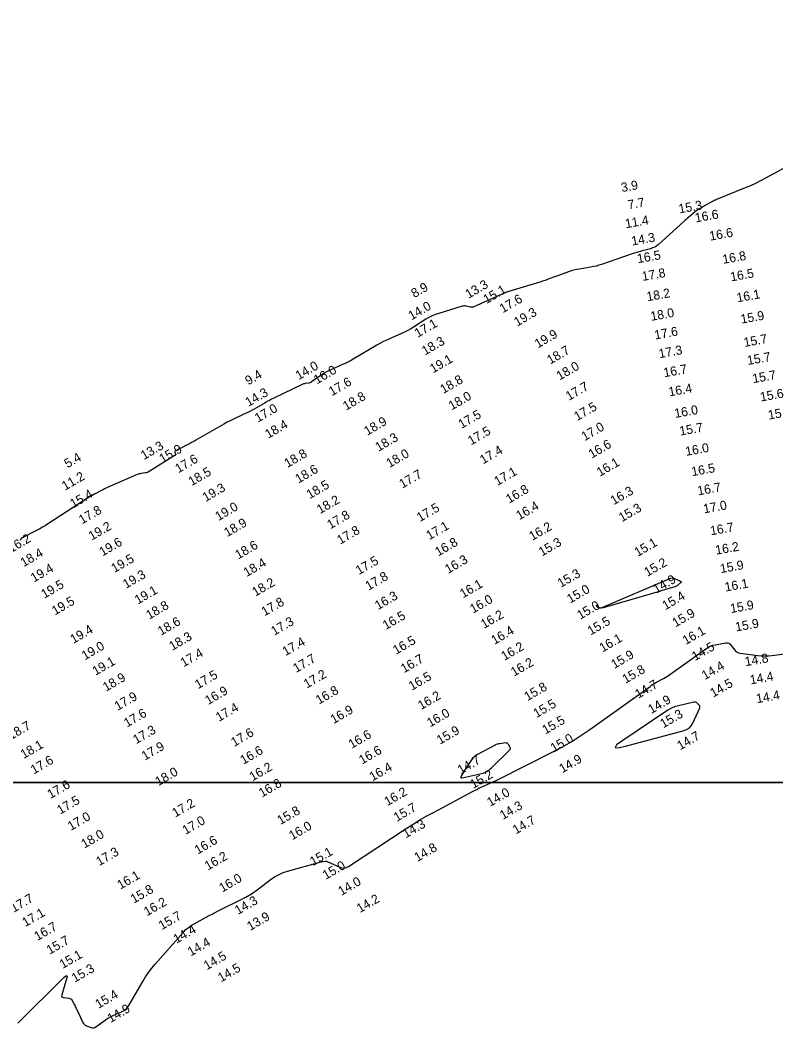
# Model space of a CAD drawing. Extents: x 988130 to 1132882, y 654656 to 841453.
# Drawn here: x 1031449 to 1031863, y 815552 to 816106 of the extents above; entities that cross this region are included whole.
import ezdxf

# ---------------------------------------------------------------- set-up
doc = ezdxf.new("R2010")
doc.units = 0
for name, color, linetype in [('V-ANNO-KEYM', 7, 'Continuous'), ('V-TOPO-MAJR', 7, 'Continuous'), ('V-TOPO-SOUN', 7, 'Continuous')]:
    doc.layers.add(name, color=color, linetype=linetype)

msp = doc.modelspace()

# ---------------------------------------------------------------- linework, layer by layer
at = {"layer": 'V-ANNO-KEYM'}
for points in [[(1014460, 815688), (1122485, 815688), (1122485, 822129), (1014460, 822129)], [(1014460, 809247), (1122485, 809247), (1122485, 815688), (1014460, 815688)]]:
    msp.add_lwpolyline(points, close=True, dxfattribs=at)
at = {"layer": 'V-TOPO-MAJR'}
for points in [[(1031873.11, 816027.61), (1031857.48, 816019.14), (1031854.77, 816017.72), (1031852.02, 816016.37), (1031849.24, 816015.1), (1031846.42, 816013.91), (1031830.73, 816007.53), (1031830.07, 816007.25), (1031829.41, 816006.95), (1031828.77, 816006.63), (1031828.13, 816006.29), (1031824.62, 816004.35), (1031824.48, 816004.28), (1031824.34, 816004.2), (1031824.2, 816004.11), (1031824.05, 816004.03), (1031823.49, 816003.7), (1031823.35, 816003.62), (1031823.21, 816003.54), (1031823.07, 816003.46), (1031822.93, 816003.38), (1031820.94, 816002.25), (1031820.89, 816002.23), (1031820.85, 816002.2), (1031820.8, 816002.17), (1031820.76, 816002.15), (1031820.59, 816002.03), (1031820.55, 816002), (1031820.51, 816001.97), (1031820.47, 816001.94), (1031820.42, 816001.91), (1031819.79, 816001.46), (1031819.67, 816001.38), (1031819.56, 816001.29), (1031819.44, 816001.2), (1031819.33, 816001.1), (1031815.43, 815997.8), (1031814.74, 815997.21), (1031814.06, 815996.62), (1031813.38, 815996.03), (1031812.71, 815995.43), (1031798.86, 815982.95), (1031797.86, 815982.15), (1031796.79, 815981.49), (1031795.65, 815980.96), (1031794.43, 815980.57), (1031789.42, 815979.26), (1031788.17, 815978.92), (1031786.93, 815978.56), (1031785.69, 815978.17), (1031784.47, 815977.76), (1031767.59, 815971.94), (1031766.13, 815971.47), (1031764.64, 815971.06), (1031763.14, 815970.72), (1031761.62, 815970.43), (1031755.52, 815969.43), (1031754.01, 815969.14), (1031752.51, 815968.79), (1031751.03, 815968.37), (1031749.57, 815967.88), (1031742.08, 815965.18), (1031741.4, 815964.94), (1031740.72, 815964.69), (1031740.04, 815964.44), (1031739.36, 815964.19), (1031736.64, 815963.19), (1031735.95, 815962.94), (1031735.27, 815962.71), (1031734.58, 815962.48), (1031733.89, 815962.26), (1031715.58, 815956.65), (1031715.44, 815956.6), (1031715.29, 815956.56), (1031715.14, 815956.51), (1031715, 815956.47), (1031714.41, 815956.29), (1031714.26, 815956.25), (1031714.12, 815956.2), (1031713.97, 815956.14), (1031713.83, 815956.08), (1031697.71, 815948.78), (1031697.2, 815948.6), (1031696.68, 815948.5), (1031696.15, 815948.49), (1031695.61, 815948.58), (1031693.44, 815949.08), (1031692.9, 815949.18), (1031692.36, 815949.19), (1031691.83, 815949.14), (1031691.29, 815949.02), (1031678.42, 815945.12), (1031676.57, 815944.5), (1031674.78, 815943.74), (1031673.04, 815942.87), (1031671.36, 815941.87), (1031664.62, 815937.55), (1031663.01, 815936.57), (1031661.38, 815935.65), (1031659.7, 815934.81), (1031657.99, 815934.02), (1031651.09, 815931.03), (1031649.37, 815930.25), (1031647.69, 815929.43), (1031646.03, 815928.55), (1031644.39, 815927.62), (1031631.39, 815919.94), (1031629.98, 815919.13), (1031628.55, 815918.38), (1031627.1, 815917.67), (1031625.63, 815917), (1031619.18, 815914.21), (1031617.96, 815913.65), (1031616.78, 815913.03), (1031615.63, 815912.35), (1031614.52, 815911.61), (1031608.68, 815907.52), (1031608.29, 815907.28), (1031607.88, 815907.09), (1031607.46, 815906.96), (1031607.01, 815906.87), (1031605.18, 815906.64), (1031604.73, 815906.57), (1031604.29, 815906.45), (1031603.86, 815906.31), (1031603.44, 815906.12), (1031588, 815898.62), (1031586.78, 815898.01), (1031585.56, 815897.38), (1031584.36, 815896.73), (1031583.16, 815896.05), (1031578.41, 815893.31), (1031577.22, 815892.64), (1031576.01, 815892), (1031574.79, 815891.38), (1031573.55, 815890.79), (1031566.68, 815887.58), (1031565.12, 815886.84), (1031563.59, 815886.06), (1031562.07, 815885.26), (1031560.57, 815884.42), (1031545.2, 815875.59), (1031544.05, 815874.94), (1031542.89, 815874.29), (1031541.72, 815873.66), (1031540.55, 815873.04), (1031533.92, 815869.56), (1031533.75, 815869.44), (1031533.66, 815869.29), (1031533.65, 815869.11), (1031533.71, 815868.91), (1031534.13, 815868.06), (1031534.19, 815867.86), (1031534.18, 815867.68), (1031534.09, 815867.52), (1031533.93, 815867.38), (1031519.61, 815858.4), (1031519.11, 815858.12), (1031518.59, 815857.9), (1031518.05, 815857.74), (1031517.48, 815857.64), (1031515.19, 815857.34), (1031514.63, 815857.24), (1031514.07, 815857.11), (1031513.53, 815856.94), (1031512.99, 815856.72), (1031497.51, 815849.96), (1031496.5, 815849.51), (1031495.5, 815849.04), (1031494.51, 815848.55), (1031493.53, 815848.04), (1031489.63, 815845.98), (1031488.66, 815845.46), (1031487.7, 815844.91), (1031486.75, 815844.34), (1031485.82, 815843.75), (1031463.94, 815829.58), (1031462.55, 815828.7), (1031461.13, 815827.86), (1031459.69, 815827.06), (1031458.23, 815826.3), (1031449.65, 815821.96), (1031449.53, 815821.89), (1031449.43, 815821.8), (1031449.34, 815821.7), (1031449.27, 815821.58), (1031449.02, 815821.06), (1031448.96, 815820.94), (1031448.91, 815820.8)], [(1031447.69, 815556.09), (1031472.9, 815581.19), (1031473.92, 815582.06), (1031474.5, 815582.2), (1031474.65, 815581.62), (1031474.35, 815580.31), (1031471.68, 815571.59), (1031471.59, 815571), (1031471.72, 815570.55), (1031472.08, 815570.24), (1031472.66, 815570.09), (1031475.64, 815569.72), (1031476.2, 815569.6), (1031476.67, 815569.36), (1031477.07, 815569), (1031477.39, 815568.53), (1031478.52, 815566.44), (1031478.8, 815565.91), (1031479.07, 815565.38), (1031479.33, 815564.85), (1031479.59, 815564.31), (1031483.3, 815556.43), (1031483.65, 815555.84), (1031484.09, 815555.34), (1031484.62, 815554.95), (1031485.24, 815554.65), (1031487.91, 815553.67), (1031488.56, 815553.5), (1031489.19, 815553.51), (1031489.8, 815553.68), (1031490.39, 815554.01), (1031495.46, 815557.69), (1031496.51, 815558.42), (1031497.6, 815559.08), (1031498.72, 815559.69), (1031499.87, 815560.24), (1031504.81, 815562.42), (1031505.96, 815563.04), (1031506.97, 815563.8), (1031507.84, 815564.72), (1031508.57, 815565.8), (1031516.1, 815578.87), (1031517.63, 815581.39), (1031519.29, 815583.82), (1031521.07, 815586.16), (1031522.97, 815588.42), (1031538.53, 815606.03), (1031539.82, 815607.37), (1031541.21, 815608.57), (1031542.7, 815609.65), (1031544.29, 815610.6), (1031550.86, 815614.14), (1031552.5, 815615.02), (1031554.16, 815615.89), (1031555.82, 815616.74), (1031557.48, 815617.58), (1031570.49, 815624.05), (1031572.66, 815625.19), (1031574.78, 815626.43), (1031576.84, 815627.76), (1031578.84, 815629.19), (1031586.73, 815635.09), (1031588.75, 815636.46), (1031590.87, 815637.63), (1031593.09, 815638.59), (1031595.42, 815639.35), (1031613.89, 815644.47), (1031614.17, 815644.54), (1031614.45, 815644.61), (1031614.73, 815644.67), (1031615.01, 815644.72), (1031616.15, 815644.91), (1031616.43, 815644.94), (1031616.71, 815644.92), (1031616.98, 815644.87), (1031617.24, 815644.76), (1031624.11, 815641.57), (1031625.34, 815641.17), (1031626.53, 815641.09), (1031627.7, 815641.34), (1031628.85, 815641.92), (1031660.6, 815662.8), (1031664.32, 815665.19), (1031668.1, 815667.48), (1031671.92, 815669.69), (1031675.8, 815671.81), (1031696.85, 815682.99), (1031698.04, 815683.61), (1031699.23, 815684.21), (1031700.44, 815684.79), (1031701.65, 815685.35), (1031706.53, 815687.54), (1031707.75, 815688.1), (1031708.96, 815688.66), (1031710.16, 815689.25), (1031711.36, 815689.84), (1031740.88, 815704.77), (1031746.14, 815707.56), (1031751.29, 815710.54), (1031756.31, 815713.71), (1031761.22, 815717.08), (1031794.21, 815740.65), (1031795.09, 815741.25), (1031795.98, 815741.83), (1031796.89, 815742.38), (1031797.82, 815742.9), (1031801.56, 815744.94), (1031802.48, 815745.46), (1031803.39, 815746.01), (1031804.29, 815746.59), (1031805.16, 815747.19), (1031825.33, 815761.58), (1031826.4, 815762.26), (1031827.52, 815762.81), (1031828.7, 815763.22), (1031829.94, 815763.5), (1031835.77, 815764.47), (1031836.6, 815764.51), (1031837.35, 815764.34), (1031838.01, 815763.95), (1031838.59, 815763.34), (1031840.71, 815760.48), (1031841.29, 815759.84), (1031841.95, 815759.35), (1031842.71, 815759.01), (1031843.55, 815758.83), (1031853.31, 815757.65), (1031855.23, 815757.48), (1031857.16, 815757.42), (1031859.08, 815757.47), (1031861, 815757.64), (1031870.68, 815758.79)]]:
    msp.add_lwpolyline(points, dxfattribs=at)
for points in [[(1031810.37, 815798.59), (1031810.5, 815798.53), (1031810.63, 815798.45), (1031811.16, 815798.15), (1031811.26, 815798.07), (1031811.3, 815797.98), (1031811.28, 815797.89), (1031811.2, 815797.79), (1031809.41, 815796.08), (1031809.06, 815795.78), (1031808.69, 815795.53), (1031808.28, 815795.33), (1031807.85, 815795.18), (1031803.5, 815793.93), (1031802.62, 815793.68), (1031801.75, 815793.43), (1031800.88, 815793.18), (1031800, 815792.92), (1031768.54, 815783.71), (1031767.36, 815783.53), (1031766.32, 815783.72), (1031765.42, 815784.27), (1031764.67, 815785.19), (1031765.42, 815784.29), (1031766.29, 815783.79), (1031767.3, 815783.7), (1031768.43, 815784.01), (1031805.06, 815799.87), (1031805.59, 815800.05), (1031806.12, 815800.11), (1031806.65, 815800.06), (1031807.18, 815799.9), (1031810.09, 815798.72), (1031810.23, 815798.66)], [(1031819.13, 815732.07), (1031818.73, 815732.12), (1031818.29, 815732.07), (1031809.79, 815730.08), (1031808.25, 815729.65), (1031806.77, 815729.09), (1031805.34, 815728.39), (1031803.98, 815727.57), (1031779.22, 815711.07), (1031775.88, 815708.59), (1031775.02, 815707.22), (1031776.62, 815706.97), (1031780.69, 815707.85), (1031812.97, 815716.56), (1031814.49, 815717.14), (1031815.77, 815717.99), (1031816.83, 815719.12), (1031817.65, 815720.52), (1031821.48, 815728.94), (1031821.61, 815729.35), (1031821.6, 815729.73), (1031821.46, 815730.08), (1031821.2, 815730.4), (1031819.86, 815731.65), (1031819.51, 815731.92)], [(1031716, 815709.51), (1031715.62, 815709.63), (1031715.17, 815709.64), (1031711.92, 815709.26), (1031711.23, 815709.15), (1031710.56, 815708.97), (1031709.91, 815708.74), (1031709.28, 815708.43), (1031699.72, 815703.31), (1031698.75, 815702.71), (1031697.88, 815702.02), (1031697.1, 815701.23), (1031696.4, 815700.33), (1031693.22, 815695.7), (1031692.87, 815695.18), (1031692.54, 815694.66), (1031692.21, 815694.13), (1031691.9, 815693.59), (1031690.66, 815691.43), (1031690.46, 815690.98), (1031690.5, 815690.69), (1031690.76, 815690.56), (1031691.26, 815690.61), (1031701.02, 815692.66), (1031702.79, 815693.16), (1031704.43, 815693.88), (1031705.96, 815694.84), (1031707.36, 815696.03), (1031717.26, 815705.69), (1031717.53, 815706.04), (1031717.66, 815706.41), (1031717.65, 815706.8), (1031717.49, 815707.21), (1031716.58, 815708.9), (1031716.32, 815709.26)]]:
    msp.add_lwpolyline(points, close=True, dxfattribs=at)

# ---------------------------------------------------------------- texts
at = {"layer": 'V-TOPO-SOUN'}
for s, rotation, p in [('3.9', 10, (1031778.81, 816011.59)), ('7.7', 10, (1031782.44, 816002.1)), ('15.3 ', 10, (1031810.32, 815999.89)), ('11.4 ', 10, (1031780.98, 815991.75)), ('16.6 ', 10, (1031819.28, 815994.96)), ('14.3 ', 10, (1031784.45, 815982.27)), ('16.6 ', 10, (1031827.2, 815984.94)), ('16.5 ', 10, (1031787.59, 815972.59)), ('16.8 ', 10, (1031834.36, 815972.24)), ('17.8 ', 10, (1031790.18, 815962.87)), ('16.5 ', 10, (1031838.67, 815962.61)), ('8.9', 30, (1031665.04, 815953.42)), ('13.3 ', 30, (1031694.71, 815953.06)), ('15.1 ', 30, (1031704.56, 815950.22)), ('17.6 ', 30, (1031713.49, 815945.14)), ('18.2 ', 10, (1031792.76, 815951.76)), ('16.1 ', 10, (1031842.11, 815951.16)), ('14.0 ', 30, (1031663.46, 815941.23)), ('19.3 ', 30, (1031721.37, 815937.82)), ('18.0 ', 10, (1031794.93, 815940.99)), ('15.9 ', 10, (1031844.33, 815939.43)), ('17.1 ', 30, (1031666.88, 815931.71)), ('17.6 ', 10, (1031797, 815930.76)), ('18.3 ', 30, (1031670.85, 815921.98)), ('19.9 ', 30, (1031732.76, 815925.86)), ('15.7 ', 10, (1031846.01, 815926.67)), ('18.7 ', 30, (1031739.49, 815916.98)), ('17.3 ', 10, (1031799.41, 815920.54)), ('19.1 ', 30, (1031675.28, 815912.21)), ('15.7 ', 10, (1031847.88, 815916.79)), ('14.0 ', 30, (1031601.62, 815908.46)), ('16.0 ', 30, (1031611.61, 815906.17)), ('18.0 ', 30, (1031744.69, 815908.27)), ('16.7 ', 10, (1031802.04, 815910.1)), ('9.4', 30, (1031573.96, 815905.58)), ('17.6 ', 30, (1031619.85, 815899.69)), ('18.8 ', 30, (1031680.91, 815900.91)), ('15.7 ', 10, (1031850.79, 815906.86)), ('14.3 ', 30, (1031574.1, 815893.84)), ('17.7 ', 30, (1031749.78, 815897.14)), ('16.4 ', 10, (1031804.81, 815899.58)), ('15.6 ', 10, (1031854.99, 815896.79)), ('18.8 ', 30, (1031627.59, 815891.72)), ('18.0 ', 30, (1031685.54, 815891.89)), ('17.0 ', 30, (1031579.26, 815885.17)), ('17.5 ', 30, (1031754.31, 815886.05)), ('16.0 ', 10, (1031808.03, 815887.77)), ('15.2 ', 10, (1031859.37, 815886.85)), ('18.9 ', 30, (1031639.19, 815878.01)), ('17.5 ', 30, (1031690.9, 815881.76)), ('18.4 ', 30, (1031584.91, 815876.34)), ('17.5 ', 30, (1031696.11, 815872.75)), ('17.0 ', 30, (1031758.37, 815875.02)), ('15.7 ', 10, (1031810.79, 815878.11)), ('18.3 ', 30, (1031645.36, 815869.23)), ('16.6 ', 30, (1031762.25, 815865.47)), ('13.3 ', 30, (1031516.78, 815864.68)), ('15.9 ', 30, (1031526.91, 815862.89)), ('18.8 ', 30, (1031595.48, 815860.36)), ('18.0 ', 30, (1031651.4, 815860.34)), ('17.4 ', 30, (1031702.7, 815862.28)), ('16.0 ', 10, (1031814.02, 815866.99)), ('5.4', 30, (1031474.88, 815860.16)), ('17.6 ', 30, (1031535.63, 815857.41)), ('16.1 ', 30, (1031766.73, 815855.53)), ('18.5 ', 30, (1031542.89, 815850.39)), ('18.6 ', 30, (1031601.46, 815851.78)), ('17.7 ', 30, (1031658.44, 815849.02)), ('17.1 ', 30, (1031710.53, 815850.51)), ('16.5 ', 10, (1031817.34, 815855.87)), ('11.2 ', 30, (1031473.51, 815847.88)), ('18.5 ', 30, (1031607.65, 815843.26)), ('15.4 ', 30, (1031478, 815838.2)), ('19.3 ', 30, (1031550.64, 815841.67)), ('16.8 ', 30, (1031716.95, 815840.8)), ('16.3 ', 30, (1031774.32, 815839.95)), ('16.7 ', 10, (1031820.62, 815845.34)), ('18.2 ', 30, (1031613.32, 815835.02)), ('17.8 ', 30, (1031482.82, 815829.41)), ('19.0 ', 30, (1031557.61, 815831.23)), ('17.5 ', 30, (1031668.09, 815830.68)), ('16.4 ', 30, (1031722.54, 815831.68)), ('15.3 ', 30, (1031778.8, 815830.59)), ('17.0 ', 10, (1031823.83, 815835.48)), ('18.9 ', 30, (1031562.42, 815822.42)), ('17.8 ', 30, (1031618.92, 815826.72)), ('19.2 ', 30, (1031488.14, 815820.52)), ('17.8 ', 30, (1031624.37, 815818.3)), ('17.1 ', 30, (1031673.24, 815820.78)), ('16.2 ', 30, (1031729.65, 815820.36)), ('16.7 ', 10, (1031827.62, 815823.43)), ('16.2 ', 30, (1031443.99, 815813.77)), ('19.6 ', 30, (1031494.06, 815811.82)), ('18.6 ', 30, (1031568.49, 815810.18)), ('16.8 ', 30, (1031678.1, 815811.8)), ('15.3 ', 30, (1031734.95, 815811.77)), ('15.1 ', 30, (1031787.41, 815811.58)), ('18.4 ', 30, (1031450.79, 815805.98)), ('16.2 ', 10, (1031830.47, 815812.82)), ('19.5 ', 30, (1031500.6, 815802.76)), ('18.4 ', 30, (1031573.1, 815800.53)), ('17.5 ', 30, (1031634.61, 815801.64)), ('16.3 ', 30, (1031683.53, 815802.28)), ('15.2 ', 30, (1031792.77, 815800.66)), ('15.9 ', 10, (1031833.05, 815802.71)), ('19.4 ', 30, (1031456.44, 815797.51)), ('19.3 ', 30, (1031506.97, 815794.08)), ('15.3 ', 30, (1031745.29, 815794.62)), ('19.5 ', 30, (1031462.16, 815788.65)), ('18.2 ', 30, (1031577.84, 815789.75)), ('17.8 ', 30, (1031639.88, 815793.08)), ('16.1 ', 30, (1031691.71, 815788.88)), ('14.9 ', 30, (1031797.64, 815791.42)), ('16.1 ', 10, (1031835.61, 815792.62)), ('19.1 ', 30, (1031513.45, 815785.47)), ('15.0 ', 30, (1031750.44, 815786)), ('19.5 ', 30, (1031468.01, 815779.51)), ('18.8 ', 30, (1031519.64, 815777.17)), ('17.8 ', 30, (1031582.9, 815779.04)), ('16.3 ', 30, (1031645.12, 815782.44)), ('16.0 ', 30, (1031697.24, 815780.5)), ('15.0 ', 30, (1031755.94, 815777.15)), ('15.4 ', 30, (1031802.66, 815782.34)), ('15.9 ', 10, (1031838.6, 815780.82)), ('16.5 ', 30, (1031649.41, 815771.53)), ('16.2 ', 30, (1031703.17, 815772.12)), ('15.9 ', 30, (1031808.15, 815772.92)), ('18.6 ', 30, (1031526.09, 815768.36)), ('17.3 ', 30, (1031588.2, 815768.35)), ('15.5 ', 30, (1031761.69, 815768.52)), ('15.9 ', 10, (1031841.38, 815770.73)), ('19.4 ', 30, (1031478.09, 815763.93)), ('16.4 ', 30, (1031708.9, 815763.37)), ('16.1 ', 30, (1031813.82, 815763.28)), ('19.0 ', 30, (1031484.39, 815754.88)), ('18.3 ', 30, (1031532.32, 815760.12)), ('17.4 ', 30, (1031594.42, 815757.19)), ('16.5 ', 30, (1031655.01, 815757.97)), ('16.1 ', 30, (1031768.2, 815759.2)), ('17.4 ', 30, (1031538.52, 815751.09)), ('16.2 ', 30, (1031714.37, 815754.62)), ('15.9 ', 30, (1031774.63, 815750.16)), ('14.5 ', 30, (1031818.9, 815754.5)), ('19.1 ', 30, (1031490.27, 815746.47)), ('17.7 ', 30, (1031600.23, 815748)), ('16.7 ', 30, (1031659.34, 815747.83)), ('16.2 ', 30, (1031719.64, 815745.94)), ('14.4 ', 30, (1031824.28, 815744.07)), ('14.8 ', 10, (1031846.62, 815751.7)), ('17.5 ', 30, (1031546.43, 815739.08)), ('17.2 ', 30, (1031606.07, 815739.4)), ('16.5 ', 30, (1031663.64, 815738.23)), ('15.8 ', 30, (1031780.79, 815742.05)), ('14.4 ', 10, (1031849.39, 815741.72)), ('18.9 ', 30, (1031495.98, 815737.66)), ('14.7 ', 30, (1031787.74, 815733.81)), ('14.5 ', 30, (1031828.89, 815734.46)), ('17.9 ', 30, (1031502.37, 815727.25)), ('16.9 ', 30, (1031552.02, 815730.41)), ('16.8 ', 30, (1031612.72, 815730.6)), ('16.2 ', 30, (1031668.72, 815727.66)), ('15.8 ', 30, (1031727.01, 815732.5)), ('14.4 ', 10, (1031852.85, 815731.43)), ('15.5 ', 30, (1031731.99, 815723.26)), ('14.9 ', 30, (1031794.91, 815725.48)), ('17.6 ', 30, (1031507.51, 815718.06)), ('17.4 ', 30, (1031557.9, 815721.19)), ('16.9 ', 30, (1031620.75, 815719.97)), ('16.0 ', 30, (1031673.66, 815718.15)), ('15.3 ', 30, (1031801.49, 815717.64)), ('18.7 ', 30, (1031443.94, 815711.2)), ('15.5 ', 30, (1031736.85, 815714.24)), ('17.3 ', 30, (1031512.52, 815708.88)), ('17.6 ', 30, (1031566.24, 815707.46)), ('16.6 ', 30, (1031630.68, 815706.39)), ('15.9 ', 30, (1031679.05, 815708.64)), ('14.7 ', 30, (1031810.79, 815705.58)), ('18.1 ', 30, (1031450.85, 815700.82)), ('17.9 ', 30, (1031517.26, 815699.9)), ('15.0 ', 30, (1031741.42, 815704.32)), ('16.6 ', 30, (1031571.32, 815697.7)), ('16.6 ', 30, (1031636.37, 815697.75)), ('17.6 ', 30, (1031456.4, 815692.35)), ('16.2 ', 30, (1031576.33, 815688.59)), ('16.4 ', 30, (1031642.12, 815688.57)), ('14.7 ', 30, (1031690.45, 815692.31)), ('14.9 ', 30, (1031746.14, 815692.99)), ('18.0 ', 30, (1031524.69, 815685.93)), ('15.2 ', 30, (1031697.33, 815684.45)), ('17.6 ', 30, (1031465.52, 815678.91)), ('16.8 ', 30, (1031581.48, 815679.66)), ('16.2 ', 30, (1031650.27, 815674.97)), ('14.0 ', 30, (1031706.58, 815674.59)), ('17.5 ', 30, (1031470.86, 815670.32)), ('17.2 ', 30, (1031533.96, 815668.74)), ('15.7 ', 30, (1031655.42, 815666.35)), ('14.3 ', 30, (1031713.58, 815667.44)), ('17.0 ', 30, (1031476.72, 815661.41)), ('15.8 ', 30, (1031591.61, 815664.64)), ('17.0 ', 30, (1031539.62, 815659.24)), ('16.0 ', 30, (1031598.04, 815656.26)), ('14.3 ', 30, (1031660.36, 815657.31)), ('14.7 ', 30, (1031720.67, 815659.45)), ('18.0 ', 30, (1031484.14, 815651.7)), ('16.6 ', 30, (1031546.27, 815648.43)), ('14.8 ', 30, (1031666.72, 815644.4)), ('17.3 ', 30, (1031492.26, 815642.09)), ('16.2 ', 30, (1031551.81, 815639.68)), ('15.1 ', 30, (1031609.49, 815642.14)), ('15.0 ', 30, (1031616.48, 815634.6)), ('16.1 ', 30, (1031503.87, 815629.23)), ('16.0 ', 30, (1031559.73, 815627.61)), ('14.0 ', 30, (1031625.03, 815625.81)), ('17.7 ', 30, (1031445.38, 815616.54)), ('15.8 ', 30, (1031511.22, 815621.53)), ('14.2 ', 30, (1031635.16, 815616.35)), ('16.2 ', 30, (1031518.47, 815614.59)), ('14.3 ', 30, (1031568.34, 815615.37)), ('17.1 ', 30, (1031451.74, 815608.69)), ('15.7 ', 30, (1031526.56, 815607)), ('13.9 ', 30, (1031575.03, 815606.59)), ('16.7 ', 30, (1031458.39, 815601.08)), ('14.4 ', 30, (1031534.63, 815599.57)), ('15.7 ', 30, (1031465.12, 815593.57)), ('14.4 ', 30, (1031542.47, 815592.57)), ('15.1 ', 30, (1031472.21, 815585.76)), ('14.5 ', 30, (1031551.28, 815585.02)), ('15.3 ', 30, (1031478.88, 815578.17)), ('14.5 ', 30, (1031559.03, 815578.43)), ('15.4 ', 30, (1031491.83, 815563.89)), ('14.9 ', 30, (1031498.47, 815556.11))]:
    msp.add_text(s, height=5, rotation=rotation, dxfattribs=at).set_placement(p)

doc.saveas('drawing.dxf')
